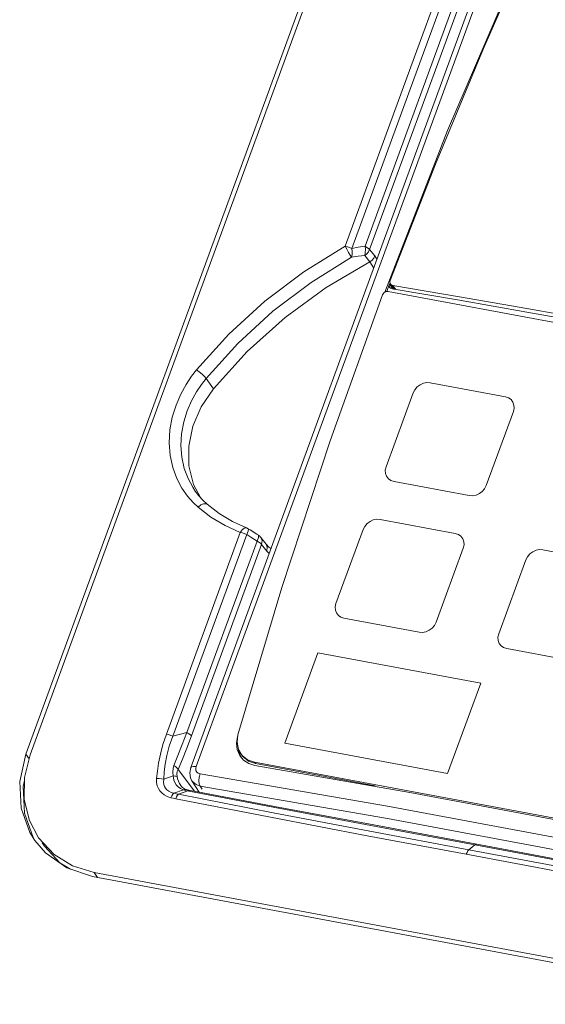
# Model space of a CAD drawing. Header units: millimetres. Extents: x -473 to 23648, y -382 to 1866.
# Tile 516 of 607: x 15814 to 15871, y 1354 to 1460. Entities that reach past the tile are written whole.
import ezdxf

# ---------------------------------------------------------------- set-up
doc = ezdxf.new("R2010")
doc.units = ezdxf.units.MM
doc.header["$LTSCALE"] = 80
doc.layers.get('0').update_dxf_attribs({"linetype": 'CONTINUOUS'})

msp = doc.modelspace()

# ---------------------------------------------------------------- linework, layer by layer
at = {"color": 0, "linetype": 'Continuous', "lineweight": 0}
for p, q in [((15815.046, 1380.935), (15851.093, 1479.321)), ((15851.541, 1479.237), (15815.494, 1380.852)), ((15866.975, 1473.027), (15832.707, 1379.496)), ((15867.562, 1473.131), (15833.293, 1379.599)), ((15851.392, 1435.365), (15864.842, 1472.076)), ((15851.887, 1435.008), (15865.337, 1471.719)), ((15860.236, 1447.777), (15869.418, 1469.127)), ((15853.518, 1430.456), (15860.236, 1447.777)), ((15851.358, 1434.389), (15851.927, 1433.706)), ((15851.887, 1435.008), (15852.458, 1434.326)), ((15852.458, 1434.326), (15852.667, 1433.975)), ((15851.927, 1433.706), (15852.323, 1433.036)), ((15853.722, 1430.525), (15854.012, 1431.326)), ((15854.012, 1431.326), (15854.347, 1430.848)), ((15854.134, 1431.322), (15854.22, 1431.236)), ((15854.522, 1430.767), (15854.134, 1431.321)), ((15854.22, 1431.236), (15854.377, 1431.174)), ((15861.535, 1429.962), (15854.377, 1431.174)), ((15854.681, 1430.741), (15854.377, 1431.174)), ((15875.67, 1426.464), (15853.868, 1430.535)), ((15854.046, 1430.954), (15854.024, 1430.989)), ((15854.132, 1430.869), (15854.046, 1430.954)), ((15854.289, 1430.807), (15854.132, 1430.869)), ((15861.506, 1429.586), (15854.289, 1430.807)), ((15835.139, 1420.087), (15834.356, 1421.201)), ((15866.436, 1419.232), (15858.386, 1420.736)), ((15856.559, 1419.663), (15853.649, 1411.721)), ((15864.383, 1409.717), (15867.293, 1417.658)), ((15854.506, 1410.147), (15862.557, 1408.644)), ((15834.006, 1408.156), (15834.471, 1407.716)), ((15861.07, 1404.585), (15853.019, 1406.088)), ((15838.027, 1404.694), (15830.104, 1383.077)), ((15838.695, 1405.188), (15838.875, 1405.097)), ((15838.878, 1404.819), (15838.722, 1404.461)), ((15839.08, 1404.964), (15838.882, 1405.092)), ((15839.785, 1404.522), (15839.08, 1404.964)), ((15851.192, 1405.015), (15848.283, 1397.074)), ((15838.722, 1404.461), (15830.799, 1382.844)), ((15832.293, 1383.238), (15839.817, 1403.774)), ((15839.266, 1404.113), (15838.722, 1404.461)), ((15839.817, 1403.774), (15839.266, 1404.113)), ((15839.947, 1404.423), (15839.785, 1404.522)), ((15840.026, 1403.658), (15839.817, 1403.774)), ((15839.954, 1404.419), (15839.953, 1404.42)), ((15839.977, 1404.383), (15839.954, 1404.419)), ((15840.782, 1403.435), (15840.229, 1404.169)), ((15832.79, 1382.88), (15840.313, 1403.416)), ((15840.865, 1402.683), (15840.313, 1403.416)), ((15841.078, 1403.115), (15840.782, 1403.435)), ((15841.113, 1402.441), (15840.865, 1402.683)), ((15841.31, 1402.978), (15841.078, 1403.115)), ((15859.017, 1395.069), (15861.926, 1403.011)), ((15869.726, 1402.779), (15869.371, 1402.62)), ((15878.512, 1401.328), (15870.462, 1402.831)), ((15868.635, 1401.758), (15865.725, 1393.817)), ((15849.14, 1395.5), (15857.19, 1393.996)), ((15865.776, 1392.807), (15865.976, 1392.545)), ((15874.633, 1390.739), (15866.582, 1392.243)), ((15846.352, 1391.805), (15842.796, 1382.099)), ((15863.795, 1388.548), (15846.352, 1391.805)), ((15863.795, 1388.548), (15860.239, 1378.842)), ((15832.293, 1383.238), (15830.799, 1382.844)), ((15860.239, 1378.842), (15842.796, 1382.099)), ((15814.899, 1378.446), (15815.494, 1380.852)), ((15815.392, 1380.442), (15815.046, 1380.935)), ((15837.861, 1381.196), (15837.836, 1381.426)), ((15838.071, 1380.69), (15837.861, 1381.196)), ((15838.042, 1380.679), (15837.96, 1380.804)), ((15838.38, 1380.3), (15838.042, 1380.679)), ((15838.07, 1380.988), (15838.214, 1380.805)), ((15838.901, 1380.197), (15839.647, 1379.933)), ((15839.555, 1380.065), (15889.847, 1370.673)), ((15839.555, 1380.065), (15839.647, 1379.933)), ((15856.21, 1376.819), (15839.601, 1379.73)), ((15839.647, 1379.933), (15852.473, 1377.538)), ((15814.873, 1376.059), (15814.899, 1378.446)), ((15830.846, 1378.593), (15829.841, 1378.24)), ((15831.35, 1379.286), (15833.134, 1376.948)), ((15831.61, 1377.239), (15831.349, 1377.428)), ((15831.938, 1377.104), (15831.61, 1377.239)), ((15831.68, 1377.506), (15831.676, 1377.512)), ((15831.83, 1377.352), (15831.68, 1377.507)), ((15832.035, 1377.211), (15831.83, 1377.352)), ((15832.218, 1377.136), (15832.035, 1377.211)), ((15833.613, 1376.858), (15832.84, 1378.082)), ((15833.939, 1377.19), (15833.737, 1377.501)), ((15831.938, 1377.104), (15830.916, 1376.747)), ((15831.104, 1376.156), (15841.25, 1374.179)), ((15832.402, 1376.995), (15831.418, 1376.642)), ((15831.418, 1376.642), (15841.552, 1374.658)), ((15831.938, 1377.104), (15832.096, 1377.149)), ((15832.123, 1377.053), (15831.938, 1377.104)), ((15832.096, 1377.149), (15832.218, 1377.136)), ((15832.318, 1377.011), (15832.123, 1377.053)), ((15832.5, 1377.067), (15832.218, 1377.135)), ((15832.318, 1377.011), (15832.431, 1377.066)), ((15842.317, 1375.12), (15832.318, 1377.011)), ((15832.402, 1376.995), (15832.516, 1377.05)), ((15832.431, 1377.066), (15832.5, 1377.067)), ((15841.693, 1375.337), (15832.5, 1377.067)), ((15832.516, 1377.05), (15832.585, 1377.051)), ((15872.978, 1373.688), (15856.21, 1376.819)), ((15852.342, 1373.34), (15841.693, 1375.337)), ((15852.582, 1373.19), (15842.317, 1375.12)), ((15863.199, 1371.31), (15852.342, 1373.34)), ((15863.179, 1371.206), (15852.582, 1373.19)), ((15815.464, 1372.525), (15815.996, 1371.668)), ((15818.075, 1370.177), (15816.406, 1371.952)), ((15816.775, 1371.427), (15817.023, 1371.073)), ((15862.533, 1370.67), (15863.179, 1371.206)), ((15873.776, 1369.232), (15863.179, 1371.206)), ((15874.463, 1369.209), (15863.199, 1371.31)), ((15862.241, 1370.196), (15872.869, 1368.227)), ((15862.533, 1370.67), (15873.16, 1368.703)), ((15895.535, 1354.12), (15822.186, 1367.818)), ((15822.348, 1368.259), (15895.697, 1354.562)), ((15822.348, 1368.259), (15822.729, 1367.717))]:
    msp.add_line(p, q, dxfattribs=at)
for points in [[(15863.241, 1473.501), (15856.313, 1454.593), (15849.272, 1435.381)], [(15863.937, 1473.267), (15857.009, 1454.359), (15849.968, 1435.146)], [(15869.516, 1468.922), (15864.098, 1456.574), (15858.958, 1444.161), (15854.1, 1431.693)], [(15849.272, 1435.381), (15844.83, 1432.639), (15840.647, 1429.479), (15836.795, 1425.952), (15833.33, 1422.116)], [(15849.272, 1435.38), (15849.504, 1435.324), (15849.742, 1435.245), (15849.968, 1435.146)], [(15849.959, 1434.183), (15849.812, 1434.41), (15849.629, 1434.717), (15849.439, 1435.059), (15849.272, 1435.38)], [(15849.968, 1435.146), (15850.676, 1435.26), (15851.392, 1435.365)], [(15851.358, 1434.389), (15851.425, 1434.664), (15851.437, 1435.005), (15851.392, 1435.365)], [(15851.392, 1435.365), (15851.601, 1435.249), (15851.77, 1435.127), (15851.887, 1435.008)], [(15849.968, 1435.146), (15850.022, 1434.792), (15850.019, 1434.456), (15849.959, 1434.183)], [(15849.959, 1434.183), (15850.654, 1434.291), (15851.358, 1434.389)], [(15851.887, 1435.008), (15851.766, 1434.765), (15851.585, 1434.553), (15851.358, 1434.389)], [(15852.458, 1434.326), (15852.336, 1434.083), (15852.155, 1433.871), (15851.927, 1433.707)], [(15849.959, 1434.183), (15845.608, 1431.498), (15841.516, 1428.407), (15837.747, 1424.956), (15834.356, 1421.201)], [(15835.139, 1420.087), (15838.774, 1424.087), (15842.823, 1427.723), (15847.228, 1430.945), (15851.927, 1433.706)], [(15854.024, 1430.989), (15853.982, 1431.151), (15854.012, 1431.326)], [(15854.1, 1431.693), (15854.07, 1431.518), (15854.111, 1431.357), (15854.134, 1431.322)], [(15853.261, 1430.181), (15847.643, 1414.526), (15842.479, 1398.797), (15837.774, 1383.005)], [(15853.868, 1430.535), (15853.624, 1430.518), (15853.402, 1430.389), (15853.261, 1430.181)], [(15876.036, 1427.017), (15868.755, 1428.323), (15861.506, 1429.586)], [(15875.946, 1427.414), (15868.725, 1428.709), (15861.535, 1429.962)], [(15833.33, 1422.116), (15832.802, 1421.429), (15832.225, 1420.561), (15831.653, 1419.524), (15831.141, 1418.342), (15830.739, 1417.047), (15830.485, 1415.681), (15830.408, 1414.291), (15830.514, 1412.928)], [(15834.356, 1421.201), (15834.184, 1421.406), (15833.928, 1421.651), (15833.628, 1421.9), (15833.33, 1422.116)], [(15834.356, 1421.201), (15833.871, 1420.569), (15833.339, 1419.77), (15832.813, 1418.817), (15832.342, 1417.729), (15831.972, 1416.538), (15831.739, 1415.281), (15831.668, 1414.003), (15831.766, 1412.748), (15832.026, 1411.563), (15832.425, 1410.485), (15832.924, 1409.544), (15833.192, 1409.136)], [(15857.295, 1420.525), (15856.981, 1420.291), (15856.73, 1419.997), (15856.559, 1419.663)], [(15858.386, 1420.736), (15858.022, 1420.755), (15857.65, 1420.684), (15857.295, 1420.525)], [(15833.758, 1408.432), (15833.014, 1409.838), (15832.521, 1411.829), (15832.496, 1413.94), (15832.94, 1416.081), (15833.834, 1418.16), (15835.139, 1420.087)], [(15867.293, 1417.658), (15867.373, 1418.009), (15867.356, 1418.353), (15867.243, 1418.667), (15867.042, 1418.93), (15866.767, 1419.122), (15866.436, 1419.232)], [(15830.514, 1412.928), (15830.798, 1411.639), (15831.231, 1410.467), (15831.774, 1409.445), (15832.372, 1408.591)], [(15853.649, 1411.721), (15853.57, 1411.37), (15853.587, 1411.026), (15853.699, 1410.712), (15853.9, 1410.45), (15854.175, 1410.257), (15854.506, 1410.147)], [(15833.192, 1409.136), (15833.579, 1408.63), (15834.006, 1408.156)], [(15862.557, 1408.644), (15862.92, 1408.624), (15863.292, 1408.696), (15863.647, 1408.854), (15863.961, 1409.089), (15864.212, 1409.383), (15864.383, 1409.717)], [(15832.372, 1408.591), (15832.968, 1407.911), (15833.504, 1407.403)], [(15834.471, 1407.716), (15834.345, 1407.78), (15834.092, 1407.771), (15833.797, 1407.638), (15833.504, 1407.403)], [(15833.504, 1407.403), (15834.883, 1406.337), (15836.394, 1405.432), (15838.027, 1404.694)], [(15834.471, 1407.716), (15835.76, 1406.72), (15837.173, 1405.875), (15838.695, 1405.188)], [(15851.928, 1405.878), (15851.615, 1405.643), (15851.364, 1405.349), (15851.192, 1405.015)], [(15853.019, 1406.088), (15852.655, 1406.108), (15852.283, 1406.036), (15851.928, 1405.878)], [(15838.027, 1404.694), (15838.232, 1404.982), (15838.452, 1405.16), (15838.655, 1405.199), (15838.695, 1405.188)], [(15838.722, 1404.461), (15838.496, 1404.56), (15838.259, 1404.639), (15838.027, 1404.694)], [(15838.875, 1405.097), (15838.91, 1405.048), (15838.878, 1404.819)], [(15839.817, 1403.774), (15839.961, 1404.148), (15839.977, 1404.383)], [(15840.229, 1404.169), (15840.071, 1404.335), (15839.954, 1404.419)], [(15840.313, 1403.416), (15840.196, 1403.536), (15840.026, 1403.658)], [(15840.229, 1404.169), (15840.363, 1403.841), (15840.313, 1403.416)], [(15861.926, 1403.011), (15862.006, 1403.362), (15861.989, 1403.706), (15861.876, 1404.02), (15861.675, 1404.282), (15861.4, 1404.475), (15861.07, 1404.585)], [(15840.865, 1402.683), (15840.915, 1403.11), (15840.782, 1403.435)], [(15869.371, 1402.62), (15869.057, 1402.386), (15868.806, 1402.092), (15868.635, 1401.758)], [(15870.462, 1402.831), (15870.098, 1402.851), (15869.726, 1402.779)], [(15848.283, 1397.074), (15848.203, 1396.723), (15848.22, 1396.379), (15848.333, 1396.065), (15848.534, 1395.802), (15848.809, 1395.61), (15849.14, 1395.5)], [(15857.19, 1393.996), (15857.554, 1393.977), (15857.926, 1394.048), (15858.281, 1394.207), (15858.595, 1394.441), (15858.846, 1394.735), (15859.017, 1395.069)], [(15865.725, 1393.817), (15865.646, 1393.466), (15865.663, 1393.121), (15865.776, 1392.807)], [(15865.976, 1392.545), (15866.252, 1392.352), (15866.582, 1392.243)], [(15830.104, 1383.077), (15829.732, 1381.955), (15829.46, 1380.927), (15829.268, 1379.983), (15829.137, 1379.12), (15829.051, 1378.33)], [(15830.799, 1382.844), (15830.418, 1381.771), (15830.153, 1380.78), (15829.98, 1379.864), (15829.881, 1379.02), (15829.841, 1378.24)], [(15830.799, 1382.844), (15830.572, 1382.942), (15830.335, 1383.022), (15830.104, 1383.077)], [(15830.914, 1379.705), (15831.348, 1380.788), (15831.806, 1381.969), (15832.293, 1383.238)], [(15831.35, 1379.286), (15831.821, 1380.385), (15832.301, 1381.584), (15832.79, 1382.88)], [(15832.293, 1383.238), (15832.503, 1383.122), (15832.672, 1383), (15832.79, 1382.88)], [(15837.96, 1380.804), (15837.706, 1381.416), (15837.632, 1382.098), (15837.743, 1382.807)], [(15837.774, 1383.005), (15837.673, 1382.204), (15837.824, 1381.449), (15838.07, 1380.988)], [(15815.046, 1380.935), (15814.381, 1378.01), (15814.524, 1375.141), (15815.464, 1372.525)], [(15838.163, 1380.856), (15838.307, 1380.673), (15838.901, 1380.197)], [(15838.214, 1380.805), (15838.808, 1380.329), (15839.555, 1380.065)], [(15830.846, 1378.593), (15830.789, 1379.019), (15830.82, 1379.395), (15830.914, 1379.705)], [(15830.914, 1379.705), (15831.101, 1379.57), (15831.25, 1379.428), (15831.35, 1379.286)], [(15832.707, 1379.497), (15832.602, 1378.945), (15832.687, 1378.4), (15832.839, 1378.082)], [(15833.293, 1379.599), (15832.997, 1379.622), (15832.79, 1379.579), (15832.707, 1379.496)], [(15833.293, 1379.599), (15833.25, 1379.387), (15833.276, 1379.184), (15833.37, 1379.012), (15833.522, 1378.886), (15833.717, 1378.819)], [(15839.601, 1379.73), (15838.938, 1379.935), (15838.38, 1380.3)], [(15829.841, 1378.24), (15829.588, 1378.301), (15829.318, 1378.332), (15829.051, 1378.33)], [(15829.051, 1378.33), (15829.056, 1377.905), (15829.133, 1377.544), (15829.257, 1377.245), (15829.418, 1376.993), (15829.617, 1376.772), (15829.868, 1376.572), (15830.187, 1376.397), (15830.586, 1376.266)], [(15830.846, 1378.593), (15831.023, 1378.587), (15831.162, 1378.568), (15831.259, 1378.538)], [(15831.349, 1377.428), (15831.152, 1377.649), (15831.011, 1377.889), (15830.916, 1378.141), (15830.865, 1378.38), (15830.846, 1378.593)], [(15831.259, 1378.538), (15831.238, 1378.823), (15831.274, 1379.077), (15831.35, 1379.286)], [(15831.676, 1377.512), (15831.643, 1377.555), (15831.496, 1377.789), (15831.386, 1378.041), (15831.31, 1378.292), (15831.259, 1378.538)], [(15833.717, 1378.819), (15833.622, 1378.453), (15833.592, 1378.076), (15833.633, 1377.742), (15833.737, 1377.501)], [(15833.717, 1378.819), (15853.798, 1375.366), (15874.109, 1371.573)], [(15814.896, 1378.115), (15814.752, 1377.482), (15814.894, 1374.613), (15815.834, 1371.997)], [(15829.841, 1378.24), (15829.795, 1377.947), (15829.823, 1377.684), (15829.9, 1377.462), (15830.011, 1377.275), (15830.158, 1377.11), (15830.352, 1376.961), (15830.603, 1376.835), (15830.916, 1376.747)], [(15832.84, 1378.082), (15832.927, 1377.96), (15833.282, 1377.662), (15833.737, 1377.501)], [(15833.737, 1377.501), (15853.79, 1374.053), (15874.072, 1370.265)], [(15830.916, 1376.747), (15830.797, 1376.635), (15830.685, 1376.471), (15830.586, 1376.266)], [(15830.586, 1376.266), (15830.844, 1376.21), (15831.104, 1376.156)], [(15830.916, 1376.747), (15831.166, 1376.693), (15831.418, 1376.642)], [(15831.418, 1376.642), (15831.304, 1376.529), (15831.197, 1376.363), (15831.104, 1376.156)], [(15816.406, 1371.952), (15815.417, 1373.813), (15814.873, 1376.059)], [(15841.25, 1374.179), (15851.625, 1372.194), (15862.241, 1370.196)], [(15841.552, 1374.658), (15851.92, 1372.669), (15862.533, 1370.67)], [(15815.996, 1371.668), (15817.137, 1370.339), (15819.43, 1368.734), (15822.186, 1367.818)], [(15819.843, 1368.597), (15818.693, 1369.297), (15817.024, 1371.072)], [(15863.179, 1371.206), (15863.299, 1371.272), (15863.38, 1371.276)], [(15822.348, 1368.259), (15820.057, 1368.971), (15818.075, 1370.177)], [(15862.533, 1370.67), (15862.427, 1370.555), (15862.328, 1370.394), (15862.241, 1370.196)]]:
    msp.add_lwpolyline(points, dxfattribs=at)

doc.saveas('drawing.dxf')
